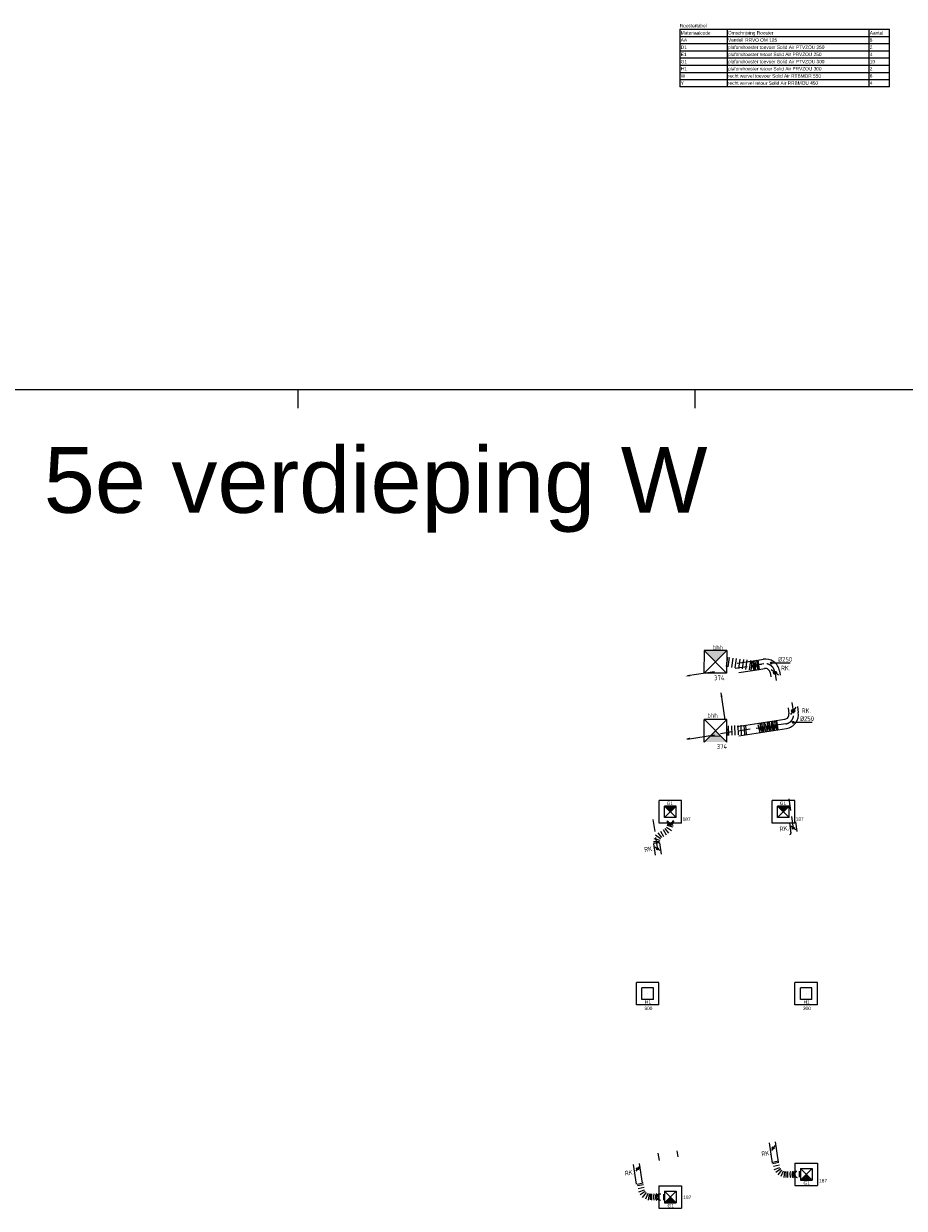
# Model space of a CAD drawing. Extents: x -156717 to 425753, y -51191 to 363295.
# Tile 393 of 502: x 200004 to 223292, y 76932 to 108287. Entities that reach past the tile are written whole.
import ezdxf
from ezdxf.enums import TextEntityAlignment as Align
from ezdxf.lldxf.tags import DXFTag

# ---------------------------------------------------------------- set-up
doc = ezdxf.new("R2010")
doc.units = 0
doc.header["$LTSCALE"] = 50
doc.linetypes.add('HIDDEN', pattern=[9.525, 6.35, -3.175])
doc.layers.get('0').update_dxf_attribs({"linetype": 'CONTINUOUS'})
for name, color, linetype in [('57LB', 4, 'CONTINUOUS'), ('BL$9----', 1, 'CONTINUOUS'), ('EL6522--', 3, 'CONTINUOUS'), ('KADER', 7, 'CONTINUOUS'), ('WL570---_RETOUR', 112, 'CONTINUOUS'), ('WL570---_RETOUR_RST', 2, 'CONTINUOUS'), ('WL570---_RETOUR_RST_HL', 1, 'CONTINUOUS'), ('WL570---_TOEVOER_RST', 2, 'CONTINUOUS'), ('WL570---_TOEVOER_RST_HL', 1, 'CONTINUOUS'), ('WM570---_RETOUR_PR', 1, 'CONTINUOUS'), ('WM570---_RETOUR_RST_PR', 1, 'CONTINUOUS'), ('WM570---_TOEVOER_RST_PR', 1, 'CONTINUOUS')]:
    doc.layers.add(name, color=color, linetype=linetype)
doc.styles.add('BURO-018', font='ARIAL.TTF', dxfattribs={"height": 63})
doc.styles.add('ISO25', font='ISO', dxfattribs={"width": 0.9})
doc.styles.get("Standard").update_dxf_attribs({"font": 'ARIAL.TTF'})
tags = doc.linetypes.add('CENTER2', pattern=[28.575, 19.05, -3.175, 3.175, -3.175]).pattern_tags.tags
tags[10:11] = [DXFTag(74, 4), DXFTag(75, 0), DXFTag(340, '0'), DXFTag(46, 1.0), DXFTag(50, 0.0), DXFTag(44, 0.0), DXFTag(45, 0.0)]
tags[8:9] = [DXFTag(74, 4), DXFTag(75, 0), DXFTag(340, '0'), DXFTag(46, 1.0), DXFTag(50, 0.0), DXFTag(44, 0.0), DXFTag(45, 0.0)]
tags[6:7] = [DXFTag(74, 4), DXFTag(75, 0), DXFTag(340, '0'), DXFTag(46, 1.0), DXFTag(50, 0.0), DXFTag(44, 0.0), DXFTag(45, 0.0)]
tags[4:5] = [DXFTag(74, 4), DXFTag(75, 0), DXFTag(340, '0'), DXFTag(46, 1.0), DXFTag(50, 0.0), DXFTag(44, 0.0), DXFTag(45, 0.0)]

# ---------------------------------------------------------------- blocks, each defined once
blk = doc.blocks.new('KADERA0')
at = {"layer": 'KADER', "color": 4}
blk.add_line((25, 10), (1179, 10), dxfattribs=at)
at = {"layer": 'KADER', "color": 1}
for p, q in [((559, 0), (559, 10)), ((769, 0), (769, 10))]:
    blk.add_line(p, q, dxfattribs=at)
blk = doc.blocks.new('CIRC1MM')
at = {"color": 2, "linetype": 'Continuous'}
for p, q in [((-0.5, 0), (0.5, 0)), ((-0.49, 0.1), (0.49, 0.1)), ((-0.46, 0.2), (0.46, 0.2)), ((-0.4, 0.3), (0.4, 0.3)), ((-0.3, 0.4), (0.3, 0.4)), ((-0.49, -0.1), (0.49, -0.1)), ((-0.46, -0.2), (0.46, -0.2)), ((-0.4, -0.3), (0.4, -0.3)), ((-0.3, -0.4), (0.3, -0.4))]:
    blk.add_line(p, q, dxfattribs=at)
blk.add_circle((0, 0), 0.5, dxfattribs=at)
blk = doc.blocks.new('*U2267')
at = {"ltscale": 10}
blk.add_hatch(color=0, dxfattribs=at).paths.add_polyline_path([(0, 0), (153.5, 153.5), (-153.5, 153.5)])
at = {"color": 0, "ltscale": 10}
for p, q in [((297.5, 297.5, -2837.5), (-297.5, 297.5, -2837.5)), ((-297.5, -297.5, -2837.5), (-297.5, 297.5, -2837.5)), ((153.5, 153.5, -2837.5), (-153.5, 153.5, -2837.5)), ((-153.5, -153.5, -2837.5), (-153.5, 153.5, -2837.5)), ((153.5, -153.5, -2837.5), (-153.5, 153.5, -2837.5)), ((-153.5, -153.5, -2837.5), (153.5, 153.5, -2837.5)), ((153.5, -153.5, -2837.5), (153.5, 153.5, -2837.5)), ((297.5, -297.5, -2837.5), (297.5, 297.5, -2837.5)), ((297.5, -297.5, -2837.5), (-297.5, -297.5, -2837.5)), ((153.5, -153.5, -2837.5), (-153.5, -153.5, -2837.5))]:
    blk.add_line(p, q, dxfattribs=at)
at = {"layer": 'WL570---_TOEVOER_RST_HL', "linetype": 'CENTER2'}
blk.add_circle((0, 0, -2837.5), 0.075, dxfattribs=at)
at = {"layer": 'WL570---_TOEVOER_RST', "color": 1, "style": 'BURO-018'}
for tag in ['MC', 'Q']:
    blk.add_attdef(tag, text='', height=90, dxfattribs=at).set_placement((0, 0), align=Align.MIDDLE)
at = {"layer": 'WM570---_TOEVOER_RST_PR', "color": 1, "style": 'BURO-018'}
blk.add_attdef('POSNR', text='', height=90, dxfattribs=at).set_placement((0, 0), align=Align.MIDDLE)
blk = doc.blocks.new('*U2268')
at = {"color": 0, "ltscale": 10}
for p, q in [((379, 560, -2700), (535, 526, -2700)), ((385, 588, -2700), (542, 554, -2700)), ((525, 472, -2700), (526, 474, -2700)), ((0, 80, -2700), (0, -80, -2700)), ((38, 80, -2700), (38, -80, -2700)), ((114, 80, -2700), (114, -80, -2700)), ((196, -80, -2700), (174, 80, -2700)), ((216, 92, -2700), (280, -57, -2700)), ((355, -11, -2700), (254, 114, -2700)), ((284, 146, -2700), (415, 52, -2700)), ((456, 130, -2700), (304, 185, -2700)), ((308, 206, -2700), (465, 172, -2700)), ((319, 254, -2700), (475, 220, -2700))]:
    blk.add_line(p, q, dxfattribs=at)
at = {"color": 0, "ltscale": 10, "extrusion": (0, 0, -1)}
for centre, major_axis, ratio, start_param, end_param in [((415, 319, -2700), (-78.3, 16.5), 0.143409, 3.140796, 6.282389), ((439, 440, -2700), (-78.7, 14.2), 0.66008, 3.135229, 6.276822)]:
    blk.add_ellipse(centre, major_axis=major_axis, ratio=ratio, start_param=start_param, end_param=end_param, dxfattribs=at)
at = {"color": 0, "ltscale": 10}
for centre, major_axis, ratio, start_param, end_param in [((428, 383, -2700), (78.5, -15.5), 0.418647, 3.138831, 6.280424), ((446, 485, -2700), (79.1, -11.9), 0.84819, 3.158041, 6.266737)]:
    blk.add_ellipse(centre, major_axis=major_axis, ratio=ratio, start_param=start_param, end_param=end_param, dxfattribs=at)
at = {"layer": 'WM570---_TOEVOER_RST_PR', "color": 1, "style": 'BURO-018'}
blk.add_attdef('POSNR', text='', height=90, dxfattribs=at).set_placement((0, 0), align=Align.MIDDLE)
blk = doc.blocks.new('*U2269')
at = {"color": 0, "ltscale": 10}
for p, q in [((368, 479, -2700), (367, 478, -2700)), ((382, 549, -2700), (539, 518, -2700)), ((388, 576, -2700), (545, 545, -2700)), ((0, 80, -2700), (0, -80, -2700)), ((39, 80, -2700), (39, -80, -2700)), ((117, 80, -2700), (117, -80, -2700)), ((200, -80, -2700), (178, 80, -2700)), ((220, 92, -2700), (285, -56, -2700)), ((361, -10, -2700), (258, 115, -2700)), ((288, 148, -2700), (421, 55, -2700)), ((461, 134, -2700), (308, 187, -2700)), ((312, 209, -2700), (469, 178, -2700)), ((320, 245, -2700), (477, 214, -2700))]:
    blk.add_line(p, q, dxfattribs=at)
at = {"color": 0, "ltscale": 10, "extrusion": (0, 0, -1)}
for centre, major_axis, ratio, start_param, end_param in [((412, 299, -2700), (-78.4, 15.7), 0.138336, 3.141886, 6.283479), ((436, 417, -2700), (-78.3, 16.6), 0.640495, 3.143851, 6.285444)]:
    blk.add_ellipse(centre, major_axis=major_axis, ratio=ratio, start_param=start_param, end_param=end_param, dxfattribs=at)
at = {"color": 0, "ltscale": 10}
for centre, major_axis, ratio, start_param, end_param in [((425, 362, -2700), (78.4, -16.1), 0.404615, 3.142599, 6.284191), ((446, 461, -2700), (78.1, -17.4), 0.828252, 3.147078, 6.2777)]:
    blk.add_ellipse(centre, major_axis=major_axis, ratio=ratio, start_param=start_param, end_param=end_param, dxfattribs=at)
at = {"layer": 'WM570---_TOEVOER_RST_PR', "color": 1, "style": 'BURO-018'}
blk.add_attdef('POSNR', text='', height=90, dxfattribs=at).set_placement((0, 0), align=Align.MIDDLE)
blk = doc.blocks.new('*U2287')
at = {"color": 0, "ltscale": 10}
for p, q in [((0, -80, -2700), (0, 80, -2700)), ((22, -80, -2700), (46, 80, -2700)), ((135, 53, -2700), (65, -93, -2700)), ((102, -118, -2700), (211, 1, -2700)), ((270, -70, -2700), (131, -153, -2700)), ((302, -149, -2700), (153, -209, -2700)), ((331, -220, -2700), (182, -280, -2700)), ((215, -361, -2700), (354, -278, -2700)), ((385, -316, -2700), (277, -437, -2700)), ((359, -490, -2700), (426, -343, -2700)), ((427, -431, -2700), (407, -504, -2700)), ((450, -350, -2700), (435, -404, -2700))]:
    blk.add_line(p, q, dxfattribs=at)
for centre, major_axis, ratio, start_param, end_param in [((507, -439, -2700), (78.2, -18.6), 0.994622, 1.707736, 4.575449), ((548, -444, -2700), (10.2, 79.4), 0.805212, 0.00334, 3.138253), ((507, -439, -2700), (78.2, -18.6), 0.994622, 4.575449, 4.849329)]:
    blk.add_ellipse(centre, major_axis=major_axis, ratio=ratio, start_param=start_param, end_param=end_param, dxfattribs=at)
at = {"color": 0, "ltscale": 10, "extrusion": (0, 0, -1)}
for centre, major_axis, ratio, start_param, end_param in [((520, -440, -2700), (-8.8, -79.5), 0.941078, 0.012002, 3.153594), ((472, -435, -2700), (11.2, 79.2), 0.130368, 3.14141, 3.696412), ((472, -435, -2700), (11.2, 79.2), 0.130368, 5.80289, 6.283002), ((509, -440, -2700), (-21.5, -77.1), 0.992515, 5.979045, 6.380871), ((514, -441, -2700), (10.7, 79.3), 0.613337, 3.140237, 3.253079)]:
    blk.add_ellipse(centre, major_axis=major_axis, ratio=ratio, start_param=start_param, end_param=end_param, dxfattribs=at)
at = {"layer": 'WM570---_TOEVOER_RST_PR', "color": 1, "style": 'BURO-018'}
blk.add_attdef('POSNR', text='', height=90, dxfattribs=at).set_placement((0, 0), align=Align.MIDDLE)
blk = doc.blocks.new('*U2282')
at = {"color": 0, "ltscale": 10}
for p, q in [((297.5, 297.5, -2835), (-297.5, 297.5, -2835)), ((-297.5, -297.5, -2835), (-297.5, 297.5, -2835)), ((153.5, 153.5, -2835), (-153.5, 153.5, -2835)), ((-153.5, -153.5, -2835), (-153.5, 153.5, -2835)), ((153.5, -153.5, -2835), (153.5, 153.5, -2835)), ((297.5, -297.5, -2835), (297.5, 297.5, -2835)), ((297.5, -297.5, -2835), (-297.5, -297.5, -2835)), ((153.5, -153.5, -2835), (-153.5, -153.5, -2835))]:
    blk.add_line(p, q, dxfattribs=at)
at = {"layer": 'WL570---_RETOUR_RST_HL', "linetype": 'CENTER2'}
blk.add_circle((0, 0, -2835), 0.075, dxfattribs=at)
at = {"layer": 'WL570---_RETOUR_RST', "color": 1, "style": 'BURO-018'}
for tag in ['MC', 'Q']:
    blk.add_attdef(tag, text='', height=90, dxfattribs=at).set_placement((0, 0), align=Align.MIDDLE)
at = {"layer": 'WM570---_RETOUR_RST_PR', "color": 1, "style": 'BURO-018'}
blk.add_attdef('POSNR', text='', height=90, dxfattribs=at).set_placement((0, 0), align=Align.MIDDLE)
blk = doc.blocks.new('*U2291')
at = {"color": 0, "ltscale": 10}
for p, q in [((0, 125, -2700), (0, -125, -2700)), ((42, 125, -2700), (42, -125, -2700)), ((126, 125, -2700), (126, -125, -2700)), ((209, 125, -2700), (209, -125, -2700)), ((293, 125, -2700), (293, -125, -2700)), ((377, 125, -2700), (377, -125, -2700)), ((461, 125, -2700), (461, -125, -2700)), ((503, 125, -2700), (503, -125, -2700))]:
    blk.add_line(p, q, dxfattribs=at)
at = {"layer": 'WM570---_RETOUR_PR', "color": 1, "style": 'BURO-018'}
blk.add_attdef('POSNR', text='', height=90, dxfattribs=at).set_placement((0, 0), align=Align.MIDDLE)
blk = doc.blocks.new('*U2292')
at = {"color": 0, "ltscale": 10}
for p, q in [((0, 125, -2700), (0, -125, -2700)), ((47, 125, -2700), (47, -125, -2700)), ((141, 125, -2700), (141, -125, -2700)), ((235, 125, -2700), (235, -125, -2700)), ((329, 125, -2700), (329, -125, -2700)), ((423, 125, -2700), (423, -125, -2700)), ((517, 125, -2700), (517, -125, -2700)), ((611, 125, -2700), (611, -125, -2700)), ((658, 125, -2700), (658, -125, -2700))]:
    blk.add_line(p, q, dxfattribs=at)
at = {"layer": 'WM570---_RETOUR_PR', "color": 1, "style": 'BURO-018'}
blk.add_attdef('POSNR', text='', height=90, dxfattribs=at).set_placement((0, 0), align=Align.MIDDLE)
blk = doc.blocks.new('RENVOY7')
at = {"layer": 'BL$9----', "linetype": 'Continuous'}
for p, q in [((0, 3.8), (111, 3.8)), ((25, 3.8), (25, -26.6)), ((100, 3.8), (100, -26.6))]:
    blk.add_line(p, q, dxfattribs=at)
at = {"layer": 'BL$9----'}
for p, q in [((0, 3.8), (0, -26.6)), ((0, 0), (111, 0)), ((111, -26.6), (111, 3.8)), ((0, -3.8), (111, -3.8)), ((0, -7.6), (111, -7.6)), ((0, -11.4), (111, -11.4)), ((0, -15.2), (111, -15.2)), ((0, -19), (111, -19)), ((0, -22.8), (111, -22.8)), ((111, -26.6), (0, -26.6))]:
    blk.add_line(p, q, dxfattribs=at)
at = {"layer": 'BL$9----', "color": 7, "flags": 8}
for tag, p in [('TITEL', (0, 4.8)), ('KOLOM1', (0.5, 1)), ('KOLOM2', (25.5, 1)), ('KOLOM3', (100.5, 1))]:
    blk.add_attdef(tag, p, '', height=1.8, dxfattribs=at)
blk = doc.blocks.new('RENVOY7ROW')
at = {"layer": 'BL$9----', "color": 7, "flags": 8}
for p in [(0.5, 1), (25.5, 1), (100.5, 1)]:
    blk.add_attdef('TITEL', p, '', height=1.8, dxfattribs=at)

msp = doc.modelspace()

# ---------------------------------------------------------------- linework, layer by layer
at = {"layer": '57LB', "color": 2, "linetype": 'Continuous'}
for p, q in [((217994.99978, 91696.70283), (217991.91334, 91096.71077)), ((218591.9054, 91093.62433), (217994.99978, 91696.70283)), ((218594.99184, 91693.61639), (217994.99978, 91696.70283)), ((217996.55853, 91096.68687), (218594.99184, 91693.61639)), ((218594.99184, 91693.61639), (218591.9054, 91093.62433)), ((218591.9054, 91093.62433), (217991.91334, 91096.71077)), ((218000.23362, 89271.05687), (218001.21661, 89871.05607)), ((218601.2158, 89870.07308), (218000.23362, 89271.05687)), ((218601.2158, 89870.07308), (218001.21661, 89871.05607)), ((218005.86185, 89871.04846), (218600.23281, 89270.07389)), ((218600.23281, 89270.07389), (218601.2158, 89870.07308)), ((218450.44579, 89424.21103), (218150.44619, 89424.70253))]:
    msp.add_line(p, q, dxfattribs=at)
at = {"layer": '57LB', "color": 8, "linetype": 'HIDDEN'}
for p, q in [((218819.50199, 91224.318), (219513.50884, 91332.20013)), ((219578.84125, 91340.90475), (219151.17569, 91270.2521)), ((219866.32925, 91134.49566), (219903.7156, 90898.44753)), ((220321.70287, 90321.77242), (220364.98964, 90040.06342)), ((220155.35621, 89754.91803), (218300.24648, 89473.72448)), ((220236.17241, 87771.26145), (220375.59712, 86864.77001)), ((216644.84395, 87219.74866), (216785.53714, 86295.38982))]:
    msp.add_line(p, q, dxfattribs=at)
at = {"layer": '57LB', "color": 8}
for p, q in [((218876.13618, 91359.62292), (219416.62813, 91443.64144)), ((219419.88228, 91443.5013), (219559.8962, 91464.71673)), ((218914.53705, 91112.58978), (219452.33807, 91196.18999)), ((219453.60854, 91195.95326), (219599.16555, 91217.88419)), ((218874.78376, 89686.92403), (219903.56245, 89842.86409)), ((219906.96921, 89843.38048), (220136.67033, 89878.19809)), ((218912.25026, 89439.74745), (219943.77006, 89596.10301)), ((219949.40408, 89596.957), (220174.13682, 89631.02151))]:
    msp.add_line(p, q, dxfattribs=at)
at = {"layer": '57LB', "color": 8, "linetype": 'Continuous'}
for p, q in [((219325.03007, 91176.40019), (219229.68344, 91414.58122)), ((219362.14496, 91182.16963), (219288.1958, 91423.67686)), ((219296.42074, 91424.95541), (219309.72869, 91174.02162)), ((219423.92109, 91191.77262), (219328.57446, 91429.95365)), ((219341.30505, 91431.9326), (219350.17848, 91180.30947)), ((219447.7958, 91241.20668), (219387.21079, 91439.06856)), ((219778.84394, 91371.38911), (220276.0722, 91371.38911)), ((217557.6904, 91030.30396), (218271.75052, 91141.30334)), ((219742.90955, 91114.67964), (219760.79017, 91001.78586)), ((219967.6048, 91039.22667), (219774.73867, 91182.6607)), ((219989.64855, 91154.92723), (220007.52916, 91042.03345)), ((218441.52457, 90574.64725), (218549.82311, 89860.17251)), ((220217.13732, 90179.23805), (220241.48704, 90020.77078)), ((220424.06436, 90197.95733), (220283.10307, 90003.27662)), ((220464.23724, 90217.20686), (220488.58696, 90058.7396)), ((219478.17396, 89528.79996), (219423.6614, 89726.23155)), ((219485.4496, 89782.75846), (219465.93726, 89526.94515)), ((219532.71331, 89537.06692), (219470.13933, 89780.43776)), ((219522.58603, 89788.38752), (219524.48359, 89535.81947)), ((219577.62368, 89543.87433), (219522.72289, 89742.71202)), ((219584.39803, 89797.75685), (219564.88569, 89541.94354)), ((219632.13732, 89552.1374), (219580.87175, 89751.5261)), ((219672.99692, 89557.62654), (219618.48437, 89755.05813)), ((219680.27256, 89811.58504), (219660.76022, 89555.77173)), ((219727.53627, 89565.8935), (219664.9623, 89809.26434)), ((219717.409, 89817.2141), (219719.30656, 89564.64606)), ((219772.44664, 89572.70092), (219717.54585, 89771.53861)), ((219779.221, 89826.58343), (219759.70866, 89570.77012)), ((219826.96029, 89580.96398), (219775.69472, 89780.35269)), ((219865.53779, 89582.13193), (219811.02523, 89779.56352)), ((219816.48147, 89832.23129), (219818.37904, 89579.66325)), ((219872.81342, 89836.09043), (219853.30109, 89580.27712)), ((219920.07713, 89590.39889), (219857.50316, 89833.76973)), ((219909.94986, 89841.71949), (219911.84742, 89589.15145)), ((220357.59025, 89801.19909), (220854.81851, 89801.19909)), ((217556.44067, 89353.58156), (218270.91541, 89461.8801)), ((220420.48115, 86950.0944), (220290.48961, 87043.78565)), ((216661.38568, 86580.83789), (216706.67702, 86283.27235)), ((216819.37957, 86606.1249), (216864.82112, 86307.57242)), ((216827.86807, 86398.29434), (216698.02324, 86492.1888)), ((216816.98172, 78198.1097), (216786.02055, 78395.69952)), ((217308.08124, 78293.8473), (217283.31231, 78451.91916)), ((219807.26548, 78129.73827), (219724.01678, 78665.27802)), ((219872.42201, 78593.83396), (219776.79932, 78465.25655)), ((219965.5549, 78153.10413), (219882.15895, 78689.59111)), ((216213.02945, 77570.12544), (216131.15, 78092.66857)), ((216371.29033, 77593.6838), (216289.2926, 78116.98173)), ((216287.60506, 78043.94562), (216192.13883, 77915.252))]:
    msp.add_line(p, q, dxfattribs=at)
at = {"layer": '57LB', "color": 8}
for points in [[(220255.58497, 87132.68259), (220295.4988, 86862.85118, -0.1234071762)], [(220413.54949, 87158.21285), (220450.39461, 86909.12694, -0.1234265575)]]:
    msp.add_lwpolyline(points, format="xyb", dxfattribs=at)
at = {"layer": '57LB', "color": 8, "linetype": 'Continuous'}
for centre, radius in [((219871.17174, 91110.94369), 41.25), ((219871.17174, 91110.94369), 33.75), ((219871.17174, 91110.94369), 26.25), ((219871.17174, 91110.94369), 18.75), ((219871.17174, 91110.94369), 11.25), ((220353.58372, 90100.61697), 41.25), ((220353.58372, 90100.61697), 33.75), ((220353.58372, 90100.61697), 26.25), ((220353.58372, 90100.61697), 18.75), ((220353.58372, 90100.61697), 11.25), ((220355.48538, 86996.94003), 27.5), ((220355.48538, 86996.94003), 22.5), ((220355.48538, 86996.94003), 17.5), ((220355.48538, 86996.94003), 12.5), ((220355.48538, 86996.94003), 7.5), ((216762.94565, 86445.24157), 27.5), ((216762.94565, 86445.24157), 22.5), ((216762.94565, 86445.24157), 17.5), ((216762.94565, 86445.24157), 12.5), ((216762.94565, 86445.24157), 7.5), ((219824.61066, 78529.54525), 27.5), ((219824.61066, 78529.54525), 22.5), ((219824.61066, 78529.54525), 17.5), ((219824.61066, 78529.54525), 12.5), ((219824.61066, 78529.54525), 7.5), ((216239.87195, 77979.59881), 27.5), ((216239.87195, 77979.59881), 22.5), ((216239.87195, 77979.59881), 17.5), ((216239.87195, 77979.59881), 12.5), ((216239.87195, 77979.59881), 7.5)]:
    msp.add_circle(centre, radius, dxfattribs=at)
at = {"layer": '57LB', "color": 8}
for centre, start, end in [((274693.16783, 99480.85164), 188.272808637, 188.529263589), ((275087.7714, 98510.31636), 188.925706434, 189.182665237)]:
    msp.add_arc(centre, 55855.30377, start, end, dxfattribs=at)
at = {"layer": '57LB', "color": 8, "linetype": 'Continuous'}
for centre, radius, start, end in [((219619.54005, 91094.55585), 375, 9.264384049, 99.380839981), ((219619.54005, 91094.55585), 125, 9.264384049, 99.380839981), ((220117.93708, 90001.78638), 125, 278.61916002, 8.73561595), ((220117.93708, 90001.78638), 375, 278.61916002, 8.73561595), ((220260.55354, 86864.80793), 35, 279.541054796, 9.541054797)]:
    msp.add_arc(centre, radius, start, end, dxfattribs=at)
at = {"layer": '57LB', "color": 8, "linetype": 'HIDDEN'}
for centre, start, end in [((219619.59026, 91094.24807), 9.264384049, 99.380839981), ((220117.88972, 90002.09461), 278.61916002, 8.73561595)]:
    msp.add_arc(centre, 250, start, end, dxfattribs=at)
at = {"layer": '57LB', "color": 2, "linetype": 'Continuous'}
for points in [[(218594.99184, 91693.61639), (217994.99978, 91696.70283), (218293.45259, 91395.16358)], [(218600.23281, 89270.07389), (218000.23362, 89271.05687), (218300.72471, 89570.56498)]]:
    msp.add_solid(points, dxfattribs=at)
at = {"layer": '57LB', "color": 8, "linetype": 'Continuous'}
for points in [[(217633.01267, 91010.37307), (217625.3325, 91059.7797), (217505.65601, 91015.87596)], [(218487.71345, 90472.42333), (218438.27813, 90464.93003), (218444.26254, 90592.26497)], [(217624.01916, 89394.0848), (217631.51246, 89344.64949), (217504.17752, 89350.6339)]]:
    msp.add_solid(points, dxfattribs=at)

# ---------------------------------------------------------------- block references
at = {"layer": '57LB', "color": 8, "linetype": 'Continuous', "xscale": 45, "yscale": 45, "zscale": 45}
for p in [(219775.56699, 91367.30863), (220354.3133, 89797.11861)]:
    msp.add_blockref('CIRC1MM', p, dxfattribs=at)
at = {"layer": 'BL$9----', "xscale": 50, "yscale": 50, "zscale": 50}
msp.add_blockref('RENVOY7', (217354.22165, 107948.98733), dxfattribs=at).add_auto_attribs({'TITEL': 'Roostertabel', 'KOLOM1': 'Materiaalcode', 'KOLOM2': 'Omschrijving Rooster', 'KOLOM3': 'Aantal'})
at = {"layer": 'BL$9----'}
ref = msp.add_blockref('RENVOY7ROW', (217354.22165, 107758.98733), dxfattribs=dict(at, xscale=50, yscale=50))
ref.add_attrib('Kolom1', 'AA', (217379.22165, 107808.98733), dxfattribs={"color": 7, "height": 90})
ref.add_attrib('Kolom2', 'Ventiel  RRVO OM 125', (218629.22165, 107808.98733), dxfattribs={"color": 7, "height": 90})
ref.add_attrib('Kolom3', '8', (222379.22165, 107808.98733), dxfattribs={"color": 7, "height": 90})
ref = msp.add_blockref('RENVOY7ROW', (217354.22165, 107568.98733), dxfattribs=dict(at, xscale=50, yscale=50))
ref.add_attrib('Kolom1', 'D1', (217379.22165, 107618.98733), dxfattribs={"color": 7, "height": 90})
ref.add_attrib('Kolom2', 'plafondrooster toevoer Solid Air PTVZOU 250', (218629.22165, 107618.98733), dxfattribs={"color": 7, "height": 90})
ref.add_attrib('Kolom3', '2', (222379.22165, 107618.98733), dxfattribs={"color": 7, "height": 90})
ref = msp.add_blockref('RENVOY7ROW', (217354.22165, 107188.98733), dxfattribs=dict(at, xscale=50, yscale=50))
ref.add_attrib('Kolom1', 'G1', (217379.22165, 107238.98733), dxfattribs={"color": 7, "height": 90})
ref.add_attrib('Kolom2', 'plafondrooster toevoer Solid Air PTVZOU 300', (218629.22165, 107238.98733), dxfattribs={"color": 7, "height": 90})
ref.add_attrib('Kolom3', '10', (222379.22165, 107238.98733), dxfattribs={"color": 7, "height": 90})
ref = msp.add_blockref('RENVOY7ROW', (217354.22165, 107378.98733), dxfattribs=dict(at, xscale=50, yscale=50))
ref.add_attrib('Kolom1', 'E1', (217379.22165, 107428.98733), dxfattribs={"color": 7, "height": 90})
ref.add_attrib('Kolom2', 'plafondrooster retour Solid Air PRVZOU 250', (218629.22165, 107428.98733), dxfattribs={"color": 7, "height": 90})
ref.add_attrib('Kolom3', '4', (222379.22165, 107428.98733), dxfattribs={"color": 7, "height": 90})
ref = msp.add_blockref('RENVOY7ROW', (217354.22165, 106808.98733), dxfattribs=dict(at, xscale=50, yscale=50))
ref.add_attrib('Kolom1', 'W', (217379.22165, 106858.98733), dxfattribs={"color": 7, "height": 90})
ref.add_attrib('Kolom2', 'recht wervel toevoer Solid Air RTBMOR 550', (218629.22165, 106858.98733), dxfattribs={"color": 7, "height": 90})
ref.add_attrib('Kolom3', '6', (222379.22165, 106858.98733), dxfattribs={"color": 7, "height": 90})
ref = msp.add_blockref('RENVOY7ROW', (217354.22165, 106998.98733), dxfattribs=dict(at, xscale=50, yscale=50))
ref.add_attrib('Kolom1', 'H1', (217379.22165, 107048.98733), dxfattribs={"color": 7, "height": 90})
ref.add_attrib('Kolom2', 'plafondrooster retour Solid Air PRVZOU 300', (218629.22165, 107048.98733), dxfattribs={"color": 7, "height": 90})
ref.add_attrib('Kolom3', '2', (222379.22165, 107048.98733), dxfattribs={"color": 7, "height": 90})
ref = msp.add_blockref('RENVOY7ROW', (217354.22165, 106618.98733), dxfattribs=dict(at, xscale=50, yscale=50))
ref.add_attrib('Kolom1', 'Y', (217379.22165, 106668.98733), dxfattribs={"color": 7, "height": 90})
ref.add_attrib('Kolom2', 'recht wervel retour Solid Air RRBMOU 450', (218629.22165, 106668.98733), dxfattribs={"color": 7, "height": 90})
ref.add_attrib('Kolom3', '4', (222379.22165, 106668.98733), dxfattribs={"color": 7, "height": 90})
at = {"layer": 'KADER', "color": 2, "linetype": 'Continuous', "xscale": 50, "yscale": 50, "zscale": 50}
msp.add_blockref('KADERA0', (179313.41509, 98106.94626), dxfattribs=at)
at = {"layer": 'WL570---_RETOUR'}
for name, p, rotation in [('*U2292', (219259.44161, 91301.6119, 2700), 172.0041442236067), ('*U2291', (219109.66673, 89598.27079, 2700), 182.8754009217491)]:
    msp.add_blockref(name, p, dxfattribs=dict(at, rotation=rotation))
at = {"layer": 'WL570---_RETOUR_RST'}
ref = msp.add_blockref('*U2282', (216506.19464, 82614.19276, 2835), dxfattribs=at)
ref.add_attrib('Q', '300', dxfattribs={"color": 1, "height": 90, "style": 'BURO-018'}).set_placement((216525.21687, 82224.10417), align=Align.MIDDLE)
ref.add_attrib('MC', 'H1', dxfattribs={"color": 1, "height": 90, "style": 'BURO-018'}).set_placement((216516.79168, 82391.18256), align=Align.MIDDLE)
ref = msp.add_blockref('*U2282', (220697.15743, 82614.19276, 2835), dxfattribs=at)
ref.add_attrib('Q', '300', dxfattribs={"color": 1, "height": 90, "style": 'BURO-018'}).set_placement((220716.17967, 82224.10417), align=Align.MIDDLE)
ref.add_attrib('MC', 'H1', dxfattribs={"color": 1, "height": 90, "style": 'BURO-018'}).set_placement((220707.75448, 82391.18256), align=Align.MIDDLE)
at = {"layer": 'WL570---_TOEVOER_RST'}
ref = msp.add_blockref('*U2267', (217104.6978, 87425.40113, 2837.5), dxfattribs=at)
ref.add_attrib('Q', '187', dxfattribs={"color": 1, "height": 90, "style": 'BURO-018'}).set_placement((217533.68268, 87233.22883), align=Align.MIDDLE)
ref.add_attrib('MC', 'G1', dxfattribs={"color": 1, "height": 90, "style": 'BURO-018'}).set_placement((217092.94207, 87653.42354), align=Align.MIDDLE)
ref = msp.add_blockref('*U2267', (220095.71089, 87425.40113, 2837.5), dxfattribs=at)
ref.add_attrib('Q', '187', dxfattribs={"color": 1, "height": 90, "style": 'BURO-018'}).set_placement((220524.69576, 87233.22883), align=Align.MIDDLE)
ref.add_attrib('MC', 'G1', dxfattribs={"color": 1, "height": 90, "style": 'BURO-018'}).set_placement((220083.95516, 87653.42354), align=Align.MIDDLE)
for name, p, rotation in [('*U2287', (216741.99134, 86596.34411, 2700), 98.13502203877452), ('*U2268', (219888.47292, 78164.46774, 2700), 282.191672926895), ('*U2269', (216307.66803, 77577.68529, 2700), 281.2261560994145)]:
    msp.add_blockref(name, p, dxfattribs=dict(at, rotation=rotation))
ref = msp.add_blockref('*U2267', (220698.16195, 77832.17054, 2837.5), dxfattribs=dict(at, rotation=180))
ref.add_attrib('Q', '187', dxfattribs={"color": 1, "height": 90, "style": 'BURO-018'}).set_placement((221144.15351, 77660.91365), align=Align.MIDDLE)
ref.add_attrib('MC', 'G1', dxfattribs={"color": 1, "height": 90, "style": 'BURO-018'}).set_placement((220709.91768, 77604.14813), align=Align.MIDDLE)
ref = msp.add_blockref('*U2267', (217101.32403, 77229.60524, 2837.5), dxfattribs=dict(at, rotation=180))
ref.add_attrib('Q', '187', dxfattribs={"color": 1, "height": 90, "style": 'BURO-018'}).set_placement((217553.34128, 77225.00625), align=Align.MIDDLE)
ref.add_attrib('MC', 'G1', dxfattribs={"color": 1, "height": 90, "style": 'BURO-018'}).set_placement((217113.07976, 77001.58283), align=Align.MIDDLE)

# ---------------------------------------------------------------- texts
at = {"layer": '57LB', "color": 2, "linetype": 'Continuous', "style": 'ISO25', "width": 0.9}
for p in [(218226.17942, 91713.90509), (218082.83, 89914.61072)]:
    msp.add_text('bhh', height=125, rotation=359.640142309, dxfattribs=at).set_placement(p)
at = {"layer": '57LB', "color": 8, "linetype": 'Continuous', "style": 'ISO25', "width": 0.9}
for s, p in [('%%c250', (219954.95356, 91401.14293)), ('RK.', (220031.87537, 91167.84939)), ('RK.', (220577.76424, 90039.04552)), ('%%c250', (220533.69986, 89830.95292))]:
    msp.add_text(s, height=125, dxfattribs=at).set_placement(p)
at = {"layer": '57LB', "color": 2, "linetype": 'Continuous', "style": 'ISO25', "width": 0.9}
for p in [(218264.9759, 90909.86122), (218336.39295, 89091.94041)]:
    msp.add_text('374', height=125, dxfattribs=at).set_placement(p)
at = {"layer": '57LB', "color": 8, "linetype": 'Continuous', "style": 'ISO25', "width": 0.9}
for rotation, p in [(8.726886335, (220004.82531, 86902.44441)), (8.637269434, (216424.64486, 86361.45821)), (8.835810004, (219523.78967, 78306.75418)), (8.905498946, (215910.04263, 77794.82312))]:
    msp.add_text('RK.', height=125, rotation=rotation, dxfattribs=at).set_placement(p)
at = {"layer": 'EL6522--', "color": 1, "style": 'BURO-018'}
msp.add_text('5e verdieping W', height=1738.9592227, dxfattribs=at).set_placement((200534.4095, 95340.82158))

doc.saveas('drawing.dxf')
